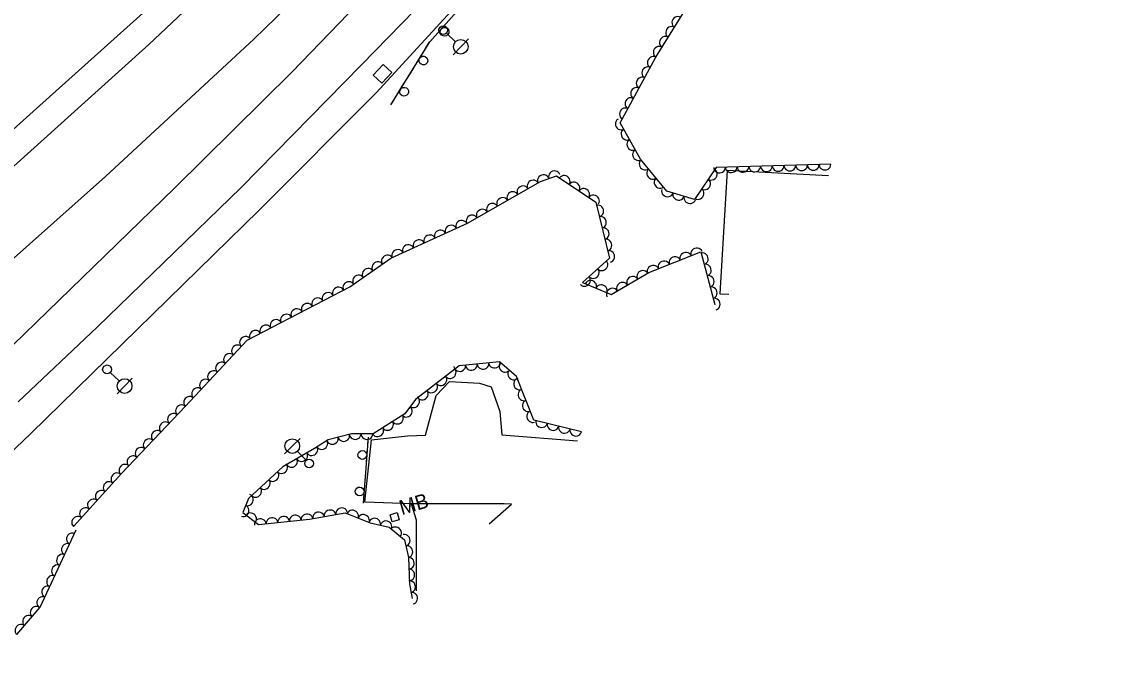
# Model space of a CAD drawing. Extents: x 1722896 to 1754269, y 648279 to 666297.
# Drawn here: x 1741688.8 to 1742064, y 650391.9 to 650610.3 of the extents above; entities that cross this region are included whole.
import ezdxf

# ---------------------------------------------------------------- set-up
doc = ezdxf.new("R2010")
doc.units = 0
for name, color, linetype in [('DESIGN - CENTERLINE - Proposed Text', 7, 'Continuous'), ('DESIGN - SCRATCH - User 1', 7, 'Continuous'), ('SURVEY - CENTERLINE - Preliminary Text', 7, 'Continuous'), ('SURVEY - DRAINAGE - Natural Features', 7, 'Continuous'), ('SURVEY - DTM - Breaklines', 7, 'Continuous'), ('SURVEY - VEGETATION - Features with Text', 7, 'Continuous')]:
    doc.layers.add(name, color=color, linetype=linetype)

msp = doc.modelspace()

# ---------------------------------------------------------------- linework, layer by layer
at = {"layer": 'DESIGN - CENTERLINE - Proposed Text'}
msp.add_line((1741816.03, 650441.34), (1741816.03, 650441.34), dxfattribs=at)
msp.add_lwpolyline([(1741964.12, 650557.86), (1741929.55, 650559.67), (1741927.06, 650517.51), (1741930.13, 650517.44)], dxfattribs=at)
msp.add_lwpolyline([(1741815.2, 650439.75), (1741814.48, 650442.19), (1741816.88, 650442.9), (1741817.6, 650440.45)], close=True, dxfattribs=at)
at = {"layer": 'DESIGN - SCRATCH - User 1'}
for points in [[(1741814.7, 650581.98), (1741828.01, 650603.55), (1741845.63, 650623.41), (1741856.59, 650634.5)], [(1741830.4, 650606.25), (1741833.46, 650609.69)], [(1741826.59, 650601.26), (1741827.83, 650603.26)], [(1741827.83, 650603.26), (1741828.01, 650603.55), (1741829.34, 650605.05)], [(1741823.34, 650595.98), (1741825.75, 650599.9)], [(1741820.03, 650590.62), (1741821.27, 650592.62)], [(1741821.27, 650592.62), (1741822.5, 650594.62)], [(1741816.78, 650585.34), (1741819.19, 650589.26)], [(1741814.7, 650581.98), (1741815.94, 650583.98)], [(1741806.91, 650468.69), (1741805.27, 650446.11)], [(1741806.91, 650468.69), (1741806.74, 650466.34)], [(1741806.62, 650464.74), (1741806.29, 650460.16)], [(1741806, 650456.22), (1741805.83, 650453.87)], [(1741806.17, 650458.56), (1741806, 650456.22)], [(1741805.72, 650452.28), (1741805.39, 650447.69)]]:
    msp.add_lwpolyline(points, dxfattribs=at)
for centre, start, end in [((1741833.04, 650606.96), 251.6819, 251.672), ((1741825.81, 650597.13), 261.5869, 261.577), ((1741819.25, 650586.5), 261.5869, 261.577), ((1741804.96, 650462.58), 109.1131, 109.1033), ((1741804.06, 650450.12), 109.1131, 109.1033)]:
    msp.add_arc(centre, 1.5, start, end, dxfattribs=at)
at = {"layer": 'SURVEY - CENTERLINE - Preliminary Text'}
for points in [[(1741662.03, 650552.37), (1741693.72, 650580.8), (1741735.66, 650618.41), (1741760.13, 650642.66), (1741791.48, 650672.81), (1741831.82, 650713.25), (1741859.8, 650742.9), (1741902.81, 650787.37), (1741925.53, 650811.19), (1741957.34, 650843.77), (1741997.58, 650885.7), (1742045.9, 650935.89), (1742073.55, 650964.85), (1742102.33, 650993.94), (1742131.19, 651024.04), (1742170.69, 651064.96), (1742197.55, 651092.77), (1742233.01, 651128.94), (1742286.67, 651184.87), (1742331.6, 651231.91), (1742374.24, 651277.22)], [(1741665.14, 650542.47), (1741732.08, 650602.65), (1741777.65, 650645.56), (1741828.16, 650696.23), (1741889.96, 650758.76), (1741942.34, 650813.23), (1741999.45, 650872.43), (1742051.27, 650926.68), (1742111.76, 650989.91), (1742157.61, 651036.91), (1742198.1, 651078.94), (1742240.45, 651122.93), (1742278.56, 651162.31), (1742324.63, 651210.09), (1742372.42, 651259.14)], [(1741687.5, 650480.7), (1741714.4, 650506.17), (1741763.6, 650553.79), (1741804.73, 650595.68), (1741836.58, 650628.44), (1741879.26, 650672.03), (1741912.37, 650708.79), (1741952.29, 650751.99), (1741992.92, 650796.67), (1742039.96, 650847.64), (1742074.58, 650884.53), (1742114.66, 650928.08), (1742144.87, 650960.66), (1742181.59, 651000.61), (1742199.11, 651018.68), (1742245.9, 651069.63), (1742281.32, 651107.53), (1742323.08, 651152.37), (1742365.1, 651197.71)], [(1742364.32, 651186.1), (1742308.16, 651125.38), (1742265.99, 651080.07), (1742227.92, 651038.92), (1742181.9, 650989.59), (1742146.91, 650951.44), (1742105.33, 650906.72), (1742062.63, 650860.68), (1742016.37, 650810.34), (1741963.86, 650751.85), (1741923.92, 650707.74), (1741883.32, 650664.75), (1741845.57, 650625.22), (1741809.68, 650586.12), (1741769.72, 650546.04), (1741691.82, 650469.87)], [(1741673.55, 650518.76), (1741717.3, 650557.52), (1741767.94, 650604.38), (1741813.01, 650648.18), (1741855.79, 650691.07), (1741899.28, 650735.62), (1741939.81, 650777.49), (1742025.75, 650866.63), (1742088.72, 650932.61), (1742105.54, 650949.83), (1742110.58, 650945.42), (1742075.57, 650908.08), (1742030.26, 650859.13), (1741983.04, 650808.7), (1741939.59, 650761.18), (1741903.85, 650722.16), (1741868.57, 650684.91), (1741838.34, 650652.72), (1741781, 650593.29), (1741740.84, 650553.63), (1741681.77, 650496.29)], [(1741826.51, 650469.37), (1741830.22, 650482.89), (1741834.74, 650487.66), (1741845.03, 650487.08), (1741848.91, 650485.83), (1741851.91, 650477.35), (1741852.58, 650469.47), (1741878.38, 650467.44)], [(1741214.11, 650046.62), (1741372.66, 650185.49), (1741411.36, 650217.55), (1741447.49, 650249.07), (1741522.87, 650314.3), (1741576.85, 650361.94), (1741626.98, 650408.08), (1741691.82, 650469.87)], [(1741855.85, 650445.83), (1741853.38, 650445.86), (1741821.6, 650445.93), (1741805.83, 650446.48), (1741808.05, 650467.68), (1741820.38, 650469.08), (1741826.51, 650469.37)], [(1741821.6, 650445.93), (1741823.39, 650440.47), (1741823.39, 650416.18)], [(1741848.32, 650439.05), (1741855.85, 650445.83)]]:
    msp.add_lwpolyline(points, dxfattribs=at)
at = {"layer": 'SURVEY - DRAINAGE - Natural Features'}
msp.add_line((1741811.82, 650592.56), (1741811.82, 650592.56), dxfattribs=at)
msp.add_lwpolyline([(1741811.58, 650589.37), (1741808.65, 650592.1), (1741812.06, 650595.75), (1741814.99, 650593.03), (1741811.58, 650589.37)], dxfattribs=at)
at = {"layer": 'SURVEY - DTM - Breaklines'}
for p, q in [((1741833.69, 650606.48), (1741836.78, 650603.56)), ((1741838.59, 650601.84), (1741841.17, 650604.56)), ((1741838.59, 650601.84), (1741836.01, 650599.12)), ((1741718.91, 650490.74), (1741722, 650487.82)), ((1741723.81, 650486.1), (1741726.39, 650488.83)), ((1741723.81, 650486.1), (1741721.24, 650483.38)), ((1741781.06, 650465.6), (1741783.76, 650468.2)), ((1741781.06, 650465.6), (1741778.37, 650462.99)), ((1741785.76, 650460.75), (1741782.8, 650463.8))]:
    msp.add_line(p, q, dxfattribs=at)
for centre, radius in [((1741832.6, 650607.51), 1.5), ((1741838.59, 650601.84), 2.5), ((1741717.82, 650491.77), 1.5), ((1741723.81, 650486.1), 2.5), ((1741781.06, 650465.6), 2.5), ((1741786.8, 650459.67), 1.5)]:
    msp.add_circle(centre, radius, dxfattribs=at)
at = {"layer": 'SURVEY - VEGETATION - Features with Text'}
for points in [[(1741964.92, 650561.74), (1741925.77, 650560.68), (1741918.33, 650549.77), (1741908.88, 650552.62), (1741899.99, 650563.52), (1741893.02, 650575.91), (1741905.16, 650598.25), (1741922.05, 650625.43)], [(1741706.35, 650438.19), (1741722.72, 650456.24), (1741744.61, 650479.2), (1741765.61, 650501.72), (1741800.72, 650519.99), (1741814.71, 650529.69), (1741840.89, 650541.64), (1741865.79, 650555.92), (1741871.22, 650557.8), (1741884.74, 650548.79), (1741889.35, 650529.66), (1741880.17, 650521.42), (1741889.9, 650517.31), (1741902.73, 650524.77), (1741920.55, 650531.87), (1741925.28, 650513.89)], [(1741879.77, 650470.44), (1741863.49, 650474.5), (1741857.59, 650489.3), (1741851.79, 650494.3), (1741838.06, 650492.95), (1741823.14, 650481.45), (1741819.5, 650476.65), (1741808.67, 650469.74), (1741801.3, 650469.79), (1741793.36, 650467.74), (1741788.63, 650464.8), (1741777.78, 650458.49), (1741766.06, 650447.69), (1741764.18, 650442.95), (1741769.53, 650438.81), (1741786.99, 650440.64), (1741799.12, 650442.84), (1741807.6, 650439.45), (1741814.16, 650437.9), (1741819.34, 650433.61), (1741820.76, 650427.59), (1741821.02, 650418.61), (1741821.98, 650413.55)], [(1741687.02, 650401.28), (1741694.98, 650410.62), (1741707.3, 650437.08)]]:
    msp.add_lwpolyline(points, dxfattribs=at)
for centre, major_axis in [((1741912.58, 650610.18), (1.06, 1.7)), ((1741910.47, 650606.78), (1.06, 1.7)), ((1741908.36, 650603.39), (1.06, 1.7)), ((1741904.23, 650596.53), (0.96, 1.76)), ((1741906.25, 650599.99), (1.06, 1.7)), ((1741902.32, 650593.02), (0.96, 1.76)), ((1741900.41, 650589.51), (0.96, 1.76)), ((1741898.5, 650585.99), (0.96, 1.76)), ((1741896.59, 650582.48), (0.96, 1.76)), ((1741894.68, 650578.96), (0.96, 1.76)), ((1741893.28, 650575.45), (-0.98, 1.74)), ((1741895.24, 650571.97), (-0.98, 1.74)), ((1741897.2, 650568.48), (-0.98, 1.74)), ((1741899.16, 650564.99), (-0.98, 1.74)), ((1741901.45, 650561.73), (-1.26, 1.55)), ((1741942.93, 650561.15), (-2, -0.05)), ((1741946.93, 650561.25), (-2, -0.05)), ((1741950.93, 650561.36), (-2, -0.05)), ((1741954.93, 650561.47), (-2, -0.05)), ((1741958.92, 650561.58), (-2, -0.05)), ((1741962.92, 650561.68), (-2, -0.05)), ((1741866.77, 650556.26), (1.89, 0.66)), ((1741870.55, 650557.57), (1.89, 0.66)), ((1741873.95, 650555.98), (1.66, -1.11)), ((1741903.98, 650558.63), (-1.26, 1.55)), ((1741924.17, 650558.34), (-1.13, -1.65)), ((1741926.94, 650560.71), (-2, -0.05)), ((1741930.93, 650560.82), (-2, -0.05)), ((1741934.93, 650560.93), (-2, -0.05)), ((1741938.93, 650561.04), (-2, -0.05)), ((1741859.75, 650552.45), (1.73, 1)), ((1741863.22, 650554.44), (1.73, 1)), ((1741877.28, 650553.76), (1.66, -1.11)), ((1741880.61, 650551.54), (1.66, -1.11)), ((1741906.51, 650555.53), (-1.26, 1.55)), ((1741921.92, 650555.03), (-1.13, -1.65)), ((1741852.81, 650548.47), (1.73, 1)), ((1741856.28, 650550.46), (1.73, 1)), ((1741883.94, 650549.32), (1.66, -1.11)), ((1741909.11, 650552.55), (-1.91, 0.58)), ((1741912.94, 650551.4), (-1.91, 0.58)), ((1741916.77, 650550.24), (-1.91, 0.58)), ((1741919.67, 650551.73), (-1.13, -1.65)), ((1741845.87, 650544.49), (1.73, 1)), ((1741849.34, 650546.48), (1.73, 1)), ((1741885.45, 650545.83), (0.47, -1.94)), ((1741838.83, 650540.7), (1.82, 0.83)), ((1741842.4, 650542.5), (1.73, 1)), ((1741886.39, 650541.95), (0.47, -1.94)), ((1741831.56, 650537.38), (1.82, 0.83)), ((1741835.19, 650539.04), (1.82, 0.83)), ((1741887.33, 650538.06), (0.47, -1.94)), ((1741824.28, 650534.06), (1.82, 0.83)), ((1741827.92, 650535.72), (1.82, 0.83)), ((1741888.27, 650534.17), (0.47, -1.94)), ((1741817, 650530.73), (1.82, 0.83)), ((1741820.64, 650532.39), (1.82, 0.83)), ((1741889.21, 650530.28), (0.47, -1.94)), ((1741915.38, 650529.81), (1.86, 0.74)), ((1741919.1, 650531.29), (1.86, 0.74)), ((1741921.17, 650529.51), (0.51, -1.93)), ((1741810.2, 650526.57), (1.64, 1.14)), ((1741813.49, 650528.84), (1.64, 1.14)), ((1741886.85, 650527.42), (-1.49, -1.34)), ((1741904.23, 650525.37), (1.86, 0.74)), ((1741907.95, 650526.85), (1.86, 0.74)), ((1741911.67, 650528.33), (1.86, 0.74)), ((1741922.19, 650525.64), (0.51, -1.93)), ((1741803.63, 650522.01), (1.64, 1.14)), ((1741806.92, 650524.29), (1.64, 1.14)), ((1741883.87, 650524.75), (-1.49, -1.34)), ((1741897.21, 650521.56), (1.73, 1.01)), ((1741900.67, 650523.57), (1.73, 1.01)), ((1741923.2, 650521.77), (0.51, -1.93)), ((1741796.76, 650517.93), (1.77, 0.92)), ((1741800.31, 650519.78), (1.77, 0.92)), ((1741880.89, 650522.07), (-1.49, -1.34)), ((1741882.96, 650520.24), (1.84, -0.78)), ((1741886.64, 650518.69), (1.84, -0.78)), ((1741893.76, 650519.55), (1.73, 1.01)), ((1741924.22, 650517.9), (0.51, -1.93)), ((1741789.67, 650514.24), (1.77, 0.92)), ((1741793.21, 650516.09), (1.77, 0.92)), ((1741890.3, 650517.54), (1.73, 1.01)), ((1741925.24, 650514.03), (0.51, -1.93)), ((1741782.57, 650510.54), (1.77, 0.92)), ((1741786.12, 650512.39), (1.77, 0.92)), ((1741775.47, 650506.85), (1.77, 0.92)), ((1741779.02, 650508.7), (1.77, 0.92)), ((1741768.38, 650503.16), (1.77, 0.92)), ((1741771.93, 650505), (1.77, 0.92)), ((1741765.01, 650501.07), (1.36, 1.46)), ((1741759.55, 650495.22), (1.36, 1.46)), ((1741762.28, 650498.15), (1.36, 1.46)), ((1741756.83, 650492.3), (1.36, 1.46)), ((1741846.19, 650493.75), (-1.99, -0.2)), ((1741850.17, 650494.14), (-1.99, -0.2)), ((1741853.58, 650492.75), (-1.51, 1.31)), ((1741754.1, 650489.37), (1.36, 1.46)), ((1741835.02, 650490.61), (-1.58, -1.22)), ((1741838.23, 650492.97), (-1.99, -0.2)), ((1741842.21, 650493.36), (-1.99, -0.2)), ((1741856.61, 650490.14), (-1.51, 1.31)), ((1741751.37, 650486.45), (1.36, 1.46)), ((1741828.69, 650485.73), (-1.58, -1.22)), ((1741831.86, 650488.17), (-1.58, -1.22)), ((1741858.59, 650486.78), (-0.74, 1.86)), ((1741745.91, 650480.6), (1.36, 1.46)), ((1741748.64, 650483.52), (1.36, 1.46)), ((1741825.52, 650483.28), (-1.58, -1.22)), ((1741860.07, 650483.06), (-0.74, 1.86)), ((1741743.17, 650477.69), (1.38, 1.45)), ((1741820.12, 650477.47), (-1.21, -1.59)), ((1741822.54, 650480.66), (-1.21, -1.59)), ((1741861.55, 650479.35), (-0.74, 1.86)), ((1741740.41, 650474.79), (1.38, 1.45)), ((1741817, 650475.05), (-1.69, -1.07)), ((1741863.04, 650475.63), (-0.74, 1.86)), ((1741734.89, 650469), (1.38, 1.45)), ((1741737.65, 650471.9), (1.38, 1.45)), ((1741810.25, 650470.75), (-1.69, -1.07)), ((1741813.62, 650472.9), (-1.69, -1.07)), ((1741866.18, 650473.83), (-1.94, 0.48)), ((1741870.07, 650472.86), (-1.94, 0.48)), ((1741873.95, 650471.89), (-1.94, 0.48)), ((1741877.83, 650470.92), (-1.94, 0.48)), ((1741732.13, 650466.11), (1.38, 1.45)), ((1741791.19, 650466.39), (-1.7, -1.06)), ((1741794.76, 650468.1), (-1.94, -0.5)), ((1741798.63, 650469.1), (-1.94, -0.5)), ((1741802.54, 650469.78), (-2, 0.01)), ((1741806.54, 650469.76), (-2, 0.01)), ((1741729.37, 650463.21), (1.38, 1.45)), ((1741787.78, 650464.3), (-1.73, -1)), ((1741726.61, 650460.32), (1.38, 1.45)), ((1741780.86, 650460.28), (-1.73, -1)), ((1741784.32, 650462.29), (-1.73, -1)), ((1741721.13, 650454.49), (1.34, 1.48)), ((1741723.85, 650457.42), (1.38, 1.45)), ((1741774.51, 650455.49), (-1.47, -1.36)), ((1741777.46, 650458.2), (-1.47, -1.36)), ((1741718.44, 650451.52), (1.34, 1.48)), ((1741771.57, 650452.78), (-1.47, -1.36)), ((1741715.76, 650448.56), (1.34, 1.48)), ((1741765.87, 650447.23), (-0.73, -1.86)), ((1741768.63, 650450.07), (-1.47, -1.36)), ((1741713.07, 650445.59), (1.34, 1.48)), ((1741764.4, 650443.51), (-0.73, -1.86)), ((1741707.7, 650439.67), (1.34, 1.48)), ((1741710.38, 650442.63), (1.34, 1.48)), ((1741766.87, 650440.87), (1.58, -1.22)), ((1741774.14, 650439.29), (1.99, 0.21)), ((1741778.12, 650439.71), (1.99, 0.21)), ((1741782.1, 650440.13), (1.99, 0.21)), ((1741786.08, 650440.55), (1.99, 0.21)), ((1741790.02, 650441.19), (1.97, 0.36)), ((1741793.96, 650441.9), (1.97, 0.36)), ((1741797.9, 650442.61), (1.97, 0.36)), ((1741801.68, 650441.82), (1.86, -0.74)), ((1741805.4, 650440.34), (1.86, -0.74)), ((1741809.18, 650439.08), (1.95, -0.46)), ((1741770.16, 650438.88), (1.99, 0.21)), ((1741813.08, 650438.16), (1.95, -0.46)), ((1741816.38, 650436.06), (1.54, -1.28)), ((1741705.86, 650433.98), (0.84, 1.81)), ((1741819.38, 650433.46), (0.46, -1.95)), ((1741704.17, 650430.35), (0.84, 1.81)), ((1741820.29, 650429.56), (0.46, -1.95)), ((1741702.48, 650426.73), (0.84, 1.81)), ((1741820.81, 650425.62), (0.06, -2)), ((1741700.79, 650423.1), (0.84, 1.81)), ((1741820.93, 650421.62), (0.06, -2)), ((1741699.1, 650419.48), (0.84, 1.81)), ((1741821.21, 650417.64), (0.37, -1.97)), ((1741697.42, 650415.85), (0.84, 1.81)), ((1741821.95, 650413.71), (0.37, -1.97)), ((1741693.53, 650408.92), (1.3, 1.52)), ((1741695.73, 650412.23), (0.84, 1.81)), ((1741690.94, 650405.88), (1.3, 1.52)), ((1741688.34, 650402.84), (1.3, 1.52))]:
    msp.add_ellipse(centre, major_axis=major_axis, ratio=0.940188, start_param=0, end_param=3.141593, dxfattribs=at)

# ---------------------------------------------------------------- texts
at = {"layer": 'DESIGN - CENTERLINE - Proposed Text'}
msp.add_text('MB', height=5, rotation=16.3532, dxfattribs=at).set_placement((1741818.43, 650442.05))

doc.saveas('drawing.dxf')
